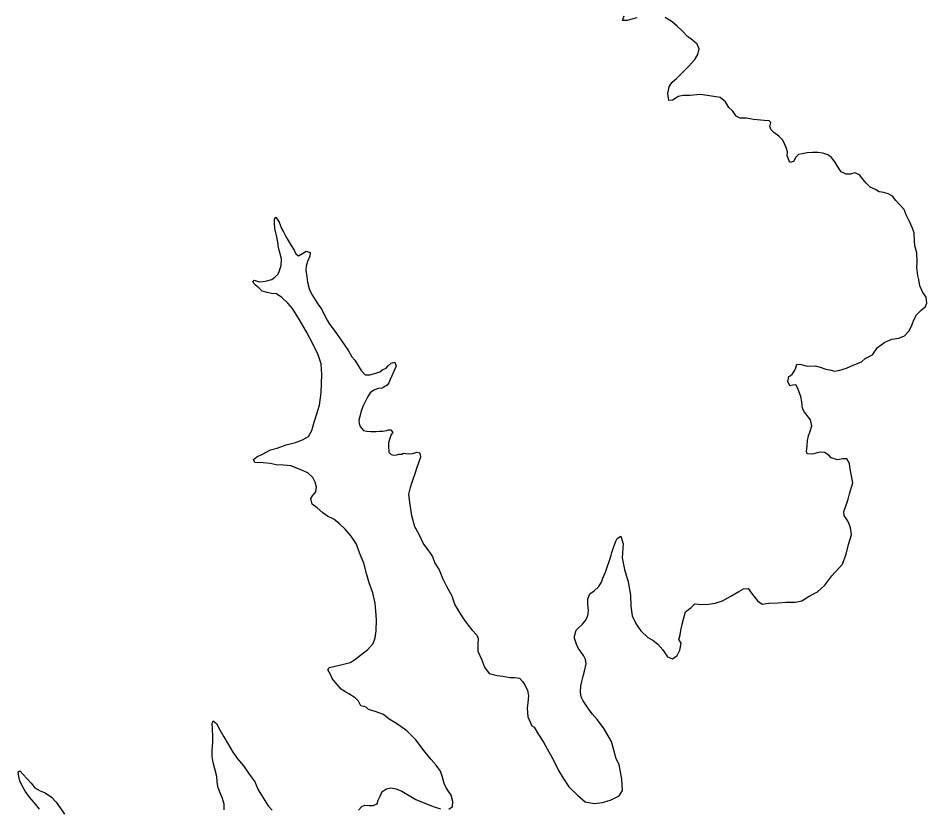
# Model space of a CAD drawing. Extents: x -939622 to -934245, y 1383184 to 1385301.
# Drawn here: x -935548.06 to -935536.3, y 1384300.79 to 1384311.04 of the extents above; entities that cross this region are included whole.
import ezdxf

# ---------------------------------------------------------------- set-up
doc = ezdxf.new("R2010")
doc.units = 0
doc.layers.add('9', color=7, linetype='Continuous')

msp = doc.modelspace()

# ---------------------------------------------------------------- linework, layer by layer
at = {"layer": '9'}
for points in [[(-935540.053, 1384311.042), (-935540.116, 1384311.023), (-935540.178, 1384311.004), (-935540.235, 1384311.007), (-935540.215, 1384311.064)], [(-935539.459, 1384310.333), (-935539.382, 1384310.409), (-935539.299, 1384310.5), (-935539.261, 1384310.563), (-935539.244, 1384310.639), (-935539.271, 1384310.698), (-935539.329, 1384310.752), (-935539.395, 1384310.799), (-935539.459, 1384310.868), (-935539.531, 1384310.93), (-935539.595, 1384310.986), (-935539.685, 1384311.045)], [(-935537.892, 1384306.542), (-935537.844, 1384306.528), (-935537.742, 1384306.532), (-935537.676, 1384306.517), (-935537.604, 1384306.491), (-935537.535, 1384306.474), (-935537.49, 1384306.465), (-935537.424, 1384306.478), (-935537.338, 1384306.503), (-935537.249, 1384306.54), (-935537.192, 1384306.564), (-935537.144, 1384306.583), (-935537.094, 1384306.625), (-935537.002, 1384306.674), (-935536.937, 1384306.768), (-935536.839, 1384306.838), (-935536.749, 1384306.878), (-935536.66, 1384306.891), (-935536.585, 1384306.922), (-935536.526, 1384306.985), (-935536.491, 1384307.058), (-935536.459, 1384307.136), (-935536.432, 1384307.191), (-935536.376, 1384307.248), (-935536.314, 1384307.3), (-935536.296, 1384307.345), (-935536.306, 1384307.42), (-935536.349, 1384307.48), (-935536.386, 1384307.569), (-935536.401, 1384307.65), (-935536.414, 1384307.704), (-935536.424, 1384307.806), (-935536.422, 1384307.878), (-935536.426, 1384307.995), (-935536.451, 1384308.088), (-935536.455, 1384308.151), (-935536.462, 1384308.256), (-935536.486, 1384308.325), (-935536.52, 1384308.403), (-935536.566, 1384308.486), (-935536.591, 1384308.558), (-935536.651, 1384308.623), (-935536.697, 1384308.674), (-935536.739, 1384308.731), (-935536.796, 1384308.76), (-935536.853, 1384308.778), (-935536.913, 1384308.786), (-935536.959, 1384308.815), (-935537.028, 1384308.848), (-935537.082, 1384308.898), (-935537.125, 1384308.949), (-935537.167, 1384309.005), (-935537.227, 1384309.032), (-935537.284, 1384309.016), (-935537.341, 1384309.013), (-935537.404, 1384309.045), (-935537.44, 1384309.099), (-935537.486, 1384309.173), (-935537.532, 1384309.23), (-935537.58, 1384309.265), (-935537.643, 1384309.286), (-935537.709, 1384309.294), (-935537.775, 1384309.294), (-935537.844, 1384309.293), (-935537.912, 1384309.28), (-935537.957, 1384309.268), (-935537.993, 1384309.234), (-935538.022, 1384309.18), (-935538.07, 1384309.167), (-935538.088, 1384309.209), (-935538.104, 1384309.251), (-935538.101, 1384309.302), (-935538.117, 1384309.359), (-935538.16, 1384309.455), (-935538.214, 1384309.505), (-935538.277, 1384309.553), (-935538.314, 1384309.591), (-935538.329, 1384309.633), (-935538.318, 1384309.684), (-935538.339, 1384309.705), (-935538.402, 1384309.71), (-935538.54, 1384309.724), (-935538.63, 1384309.741), (-935538.713, 1384309.74), (-935538.767, 1384309.764), (-935538.81, 1384309.832), (-935538.861, 1384309.88), (-935538.904, 1384309.952), (-935538.974, 1384310.008), (-935539.112, 1384310.03), (-935539.231, 1384310.047), (-935539.36, 1384310.034), (-935539.453, 1384310.036), (-935539.518, 1384310.023), (-935539.584, 1384309.975), (-935539.638, 1384309.971), (-935539.651, 1384310.061), (-935539.634, 1384310.145), (-935539.598, 1384310.203), (-935539.533, 1384310.26), (-935539.459, 1384310.333)], [(-935543.977, 1384302.637), (-935543.866, 1384302.665), (-935543.765, 1384302.69), (-935543.708, 1384302.724), (-935543.631, 1384302.785), (-935543.533, 1384302.858), (-935543.465, 1384302.934), (-935543.442, 1384303.009), (-935543.428, 1384303.099), (-935543.424, 1384303.24), (-935543.431, 1384303.354), (-935543.441, 1384303.459), (-935543.472, 1384303.591), (-935543.519, 1384303.72), (-935543.55, 1384303.843), (-935543.587, 1384303.977), (-935543.642, 1384304.109), (-935543.683, 1384304.222), (-935543.752, 1384304.324), (-935543.828, 1384304.416), (-935543.898, 1384304.481), (-935543.976, 1384304.544), (-935544.055, 1384304.585), (-935544.118, 1384304.629), (-935544.193, 1384304.692), (-935544.257, 1384304.739), (-935544.272, 1384304.814), (-935544.252, 1384304.85), (-935544.21, 1384304.899), (-935544.199, 1384304.959), (-935544.215, 1384305.025), (-935544.245, 1384305.084), (-935544.312, 1384305.144), (-935544.411, 1384305.191), (-935544.531, 1384305.238), (-935544.627, 1384305.246), (-935544.72, 1384305.248), (-935544.801, 1384305.268), (-935544.888, 1384305.276), (-935544.996, 1384305.281), (-935545.017, 1384305.32), (-935544.973, 1384305.353), (-935544.898, 1384305.387), (-935544.797, 1384305.445), (-935544.707, 1384305.467), (-935544.591, 1384305.507), (-935544.472, 1384305.538), (-935544.379, 1384305.572), (-935544.302, 1384305.618), (-935544.261, 1384305.694), (-935544.229, 1384305.802), (-935544.194, 1384305.911), (-935544.16, 1384306.022), (-935544.137, 1384306.181), (-935544.131, 1384306.422), (-935544.141, 1384306.56), (-935544.179, 1384306.673), (-935544.246, 1384306.817), (-935544.328, 1384306.972), (-935544.42, 1384307.127), (-935544.511, 1384307.276), (-935544.572, 1384307.345), (-935544.65, 1384307.416), (-935544.717, 1384307.463), (-935544.78, 1384307.469), (-935544.84, 1384307.48), (-935544.903, 1384307.498), (-935544.945, 1384307.542), (-935544.99, 1384307.575), (-935545.024, 1384307.616), (-935545.006, 1384307.641), (-935544.94, 1384307.62), (-935544.892, 1384307.624), (-935544.841, 1384307.633), (-935544.779, 1384307.649), (-935544.74, 1384307.682), (-935544.702, 1384307.716), (-935544.681, 1384307.752), (-935544.655, 1384307.83), (-935544.653, 1384307.92), (-935544.671, 1384307.983), (-935544.69, 1384308.061), (-935544.7, 1384308.139), (-935544.713, 1384308.202), (-935544.728, 1384308.253), (-935544.738, 1384308.313), (-935544.745, 1384308.379), (-935544.742, 1384308.43), (-935544.724, 1384308.457), (-935544.682, 1384308.394), (-935544.654, 1384308.311), (-935544.627, 1384308.269), (-935544.596, 1384308.209), (-935544.566, 1384308.155), (-935544.529, 1384308.09), (-935544.489, 1384308.03), (-935544.468, 1384307.985), (-935544.432, 1384307.959), (-935544.381, 1384307.989), (-935544.334, 1384308.017), (-935544.283, 1384307.999)], [(-935544.283, 1384307.999), (-935544.285, 1384307.951), (-935544.317, 1384307.882), (-935544.332, 1384307.822), (-935544.337, 1384307.77), (-935544.324, 1384307.684), (-935544.314, 1384307.615), (-935544.289, 1384307.516), (-935544.253, 1384307.444), (-935544.21, 1384307.375), (-935544.177, 1384307.328), (-935544.131, 1384307.262), (-935544.1, 1384307.199), (-935544.061, 1384307.125), (-935544.03, 1384307.071), (-935543.982, 1384307.012), (-935543.939, 1384306.952), (-935543.878, 1384306.865), (-935543.833, 1384306.797), (-935543.787, 1384306.728), (-935543.741, 1384306.648), (-935543.705, 1384306.606), (-935543.668, 1384306.549), (-935543.62, 1384306.472), (-935543.568, 1384306.415), (-935543.508, 1384306.416), (-935543.431, 1384306.438), (-935543.38, 1384306.456), (-935543.339, 1384306.484), (-935543.297, 1384306.502), (-935543.27, 1384306.532), (-935543.232, 1384306.566), (-935543.187, 1384306.581), (-935543.168, 1384306.527), (-935543.195, 1384306.47), (-935543.224, 1384306.401), (-935543.244, 1384306.353), (-935543.265, 1384306.313), (-935543.283, 1384306.283), (-935543.348, 1384306.243), (-935543.399, 1384306.237), (-935543.458, 1384306.218), (-935543.506, 1384306.182), (-935543.535, 1384306.133), (-935543.573, 1384306.058), (-935543.6, 1384306.004), (-935543.626, 1384305.931), (-935543.64, 1384305.877), (-935543.652, 1384305.829), (-935543.645, 1384305.784), (-935543.633, 1384305.745), (-935543.593, 1384305.694), (-935543.554, 1384305.686), (-935543.498, 1384305.683), (-935543.429, 1384305.681), (-935543.384, 1384305.688), (-935543.339, 1384305.688), (-935543.294, 1384305.695), (-935543.267, 1384305.701), (-935543.237, 1384305.704), (-935543.213, 1384305.668), (-935543.231, 1384305.644), (-935543.248, 1384305.59), (-935543.266, 1384305.536), (-935543.268, 1384305.491), (-935543.261, 1384305.416), (-935543.234, 1384305.383), (-935543.204, 1384305.377), (-935543.159, 1384305.378), (-935543.132, 1384305.39), (-935543.093, 1384305.39), (-935543.073, 1384305.4), (-935543.013, 1384305.394), (-935542.953, 1384305.398), (-935542.899, 1384305.413), (-935542.86, 1384305.405), (-935542.851, 1384305.351), (-935542.877, 1384305.275), (-935542.9, 1384305.215), (-935542.926, 1384305.134), (-935542.955, 1384305.047), (-935542.987, 1384304.956), (-935543.01, 1384304.869), (-935542.994, 1384304.761), (-935542.971, 1384304.593), (-935542.931, 1384304.452), (-935542.876, 1384304.351), (-935542.815, 1384304.222), (-935542.757, 1384304.148), (-935542.699, 1384304.061), (-935542.668, 1384303.978), (-935542.613, 1384303.891), (-935542.57, 1384303.783), (-935542.515, 1384303.676), (-935542.445, 1384303.551), (-935542.408, 1384303.437), (-935542.344, 1384303.329), (-935542.289, 1384303.243), (-935542.235, 1384303.174), (-935542.186, 1384303.112), (-935542.123, 1384303.043)], [(-935540.257, 1384304.326), (-935540.229, 1384304.228), (-935540.242, 1384304.047), (-935540.21, 1384303.895), (-935540.164, 1384303.736), (-935540.135, 1384303.562), (-935540.13, 1384303.418), (-935540.111, 1384303.292), (-935540.059, 1384303.185), (-935539.998, 1384303.098), (-935539.907, 1384303.015), (-935539.844, 1384302.98), (-935539.778, 1384302.926), (-935539.714, 1384302.852), (-935539.653, 1384302.762), (-935539.59, 1384302.739), (-935539.528, 1384302.779), (-935539.496, 1384302.848), (-935539.479, 1384302.941), (-935539.506, 1384302.989), (-935539.492, 1384303.046), (-935539.48, 1384303.106), (-935539.463, 1384303.185), (-935539.449, 1384303.251), (-935539.42, 1384303.347), (-935539.346, 1384303.402), (-935539.302, 1384303.451), (-935539.212, 1384303.439), (-935539.125, 1384303.443), (-935539.038, 1384303.456), (-935538.943, 1384303.49), (-935538.836, 1384303.548), (-935538.729, 1384303.609), (-935538.672, 1384303.643), (-935538.609, 1384303.647), (-935538.567, 1384303.587), (-935538.518, 1384303.528), (-935538.488, 1384303.489), (-935538.428, 1384303.444), (-935538.344, 1384303.46), (-935538.221, 1384303.462), (-935538.123, 1384303.472), (-935538.003, 1384303.47), (-935537.916, 1384303.489), (-935537.821, 1384303.547), (-935537.714, 1384303.605), (-935537.619, 1384303.69), (-935537.525, 1384303.814), (-935537.389, 1384303.962), (-935537.342, 1384304.092), (-935537.311, 1384304.218), (-935537.273, 1384304.342), (-935537.283, 1384304.432), (-935537.311, 1384304.507), (-935537.341, 1384304.554), (-935537.365, 1384304.593), (-935537.369, 1384304.644), (-935537.346, 1384304.713), (-935537.317, 1384304.807), (-935537.297, 1384304.873), (-935537.271, 1384304.96), (-935537.256, 1384305.018), (-935537.272, 1384305.107), (-935537.288, 1384305.194), (-935537.298, 1384305.266), (-935537.331, 1384305.326), (-935537.382, 1384305.326), (-935537.454, 1384305.316), (-935537.535, 1384305.342), (-935537.562, 1384305.372), (-935537.62, 1384305.41), (-935537.667, 1384305.416), (-935537.715, 1384305.406), (-935537.778, 1384305.388), (-935537.844, 1384305.393), (-935537.856, 1384305.423), (-935537.848, 1384305.498), (-935537.84, 1384305.564), (-935537.828, 1384305.624), (-935537.805, 1384305.687), (-935537.785, 1384305.757), (-935537.804, 1384305.832), (-935537.846, 1384305.888), (-935537.879, 1384305.93), (-935537.907, 1384305.978), (-935537.917, 1384306.065), (-935537.927, 1384306.134), (-935537.951, 1384306.193), (-935537.967, 1384306.238), (-935537.994, 1384306.286), (-935538.03, 1384306.28), (-935538.072, 1384306.273), (-935538.096, 1384306.33), (-935538.085, 1384306.393), (-935538.064, 1384306.402), (-935538.034, 1384306.43), (-935538.008, 1384306.469), (-935537.993, 1384306.508), (-935537.979, 1384306.553), (-935537.922, 1384306.551), (-935537.892, 1384306.542)], [(-935542.123, 1384303.043), (-935542.107, 1384303.002), (-935542.112, 1384302.933), (-935542.111, 1384302.836), (-935542.065, 1384302.732), (-935542.022, 1384302.627), (-935541.965, 1384302.547), (-935541.86, 1384302.521), (-935541.785, 1384302.513), (-935541.692, 1384302.495), (-935541.632, 1384302.496), (-935541.569, 1384302.488), (-935541.529, 1384302.437), (-935541.499, 1384302.392), (-935541.468, 1384302.327), (-935541.453, 1384302.258), (-935541.464, 1384302.165), (-935541.472, 1384302.098), (-935541.465, 1384301.987), (-935541.41, 1384301.868), (-935541.383, 1384301.853), (-935541.325, 1384301.758), (-935541.258, 1384301.659), (-935541.191, 1384301.534), (-935541.133, 1384301.435), (-935541.065, 1384301.292), (-935541.004, 1384301.19), (-935540.934, 1384301.077), (-935540.819, 1384300.97), (-935540.72, 1384300.884), (-935540.603, 1384300.861), (-935540.495, 1384300.877), (-935540.382, 1384300.912), (-935540.281, 1384300.964), (-935540.236, 1384301.03), (-935540.244, 1384301.177), (-935540.282, 1384301.369), (-935540.319, 1384301.441), (-935540.381, 1384301.665), (-935540.482, 1384301.844), (-935540.564, 1384301.952), (-935540.63, 1384302.023), (-935540.673, 1384302.083), (-935540.703, 1384302.127), (-935540.746, 1384302.193), (-935540.773, 1384302.244), (-935540.783, 1384302.304), (-935540.778, 1384302.388), (-935540.763, 1384302.445), (-935540.746, 1384302.511), (-935540.729, 1384302.577), (-935540.709, 1384302.671), (-935540.718, 1384302.728), (-935540.743, 1384302.781), (-935540.773, 1384302.823), (-935540.81, 1384302.877), (-935540.834, 1384302.925), (-935540.859, 1384303.005), (-935540.859, 1384303.032), (-935540.839, 1384303.108), (-935540.81, 1384303.135), (-935540.753, 1384303.187), (-935540.715, 1384303.232), (-935540.692, 1384303.283), (-935540.683, 1384303.319), (-935540.677, 1384303.364), (-935540.681, 1384303.403), (-935540.687, 1384303.445), (-935540.685, 1384303.514), (-935540.659, 1384303.578), (-935540.602, 1384303.617), (-935540.543, 1384303.675), (-935540.511, 1384303.729), (-935540.49, 1384303.781), (-935540.458, 1384303.859), (-935540.432, 1384303.937), (-935540.409, 1384303.998), (-935540.386, 1384304.079), (-935540.374, 1384304.115), (-935540.354, 1384304.181), (-935540.322, 1384304.26), (-935540.307, 1384304.296), (-935540.257, 1384304.326)], [(-935542.485, 1384300.788), (-935542.44, 1384300.822), (-935542.435, 1384300.891), (-935542.454, 1384300.969), (-935542.493, 1384301.025), (-935542.524, 1384301.073), (-935542.548, 1384301.121), (-935542.567, 1384301.205), (-935542.595, 1384301.282), (-935542.652, 1384301.36), (-935542.716, 1384301.431), (-935542.792, 1384301.53), (-935542.913, 1384301.687), (-935543.031, 1384301.806), (-935543.164, 1384301.901), (-935543.26, 1384301.957), (-935543.333, 1384302.016), (-935543.441, 1384302.054), (-935543.525, 1384302.08), (-935543.558, 1384302.11), (-935543.627, 1384302.127), (-935543.655, 1384302.19), (-935543.7, 1384302.232), (-935543.781, 1384302.282), (-935543.821, 1384302.306), (-935543.881, 1384302.344), (-935543.938, 1384302.409), (-935543.996, 1384302.484), (-935544.018, 1384302.532), (-935544.054, 1384302.594), (-935544.037, 1384302.625), (-935543.977, 1384302.637)], [(-935545.397, 1384300.779), (-935545.394, 1384300.854), (-935545.416, 1384300.926), (-935545.447, 1384301.001), (-935545.471, 1384301.067), (-935545.484, 1384301.139), (-935545.488, 1384301.211), (-935545.516, 1384301.31), (-935545.538, 1384301.393), (-935545.551, 1384301.471), (-935545.552, 1384301.555), (-935545.541, 1384301.652), (-935545.541, 1384301.727), (-935545.548, 1384301.829), (-935545.552, 1384301.898), (-935545.538, 1384301.934), (-935545.495, 1384301.898), (-935545.45, 1384301.818), (-935545.398, 1384301.728), (-935545.343, 1384301.63), (-935545.282, 1384301.528), (-935545.221, 1384301.442), (-935545.145, 1384301.349), (-935545.081, 1384301.257), (-935544.999, 1384301.144), (-935544.953, 1384301.042), (-935544.892, 1384300.935), (-935544.826, 1384300.833), (-935544.774, 1384300.777)], [(-935547.788, 1384300.791), (-935547.855, 1384300.877), (-935547.915, 1384300.946), (-935547.973, 1384301.023), (-935548.013, 1384301.092), (-935548.04, 1384301.155), (-935548.056, 1384301.212), (-935548.063, 1384301.275), (-935548.039, 1384301.287), (-935547.996, 1384301.239), (-935547.951, 1384301.186), (-935547.896, 1384301.126), (-935547.848, 1384301.067), (-935547.779, 1384301.025), (-935547.715, 1384301.002), (-935547.631, 1384300.943), (-935547.571, 1384300.88), (-935547.519, 1384300.806), (-935547.461, 1384300.725)], [(-935543.655, 1384300.776), (-935543.613, 1384300.825), (-935543.575, 1384300.84), (-935543.518, 1384300.838), (-935543.467, 1384300.838), (-935543.416, 1384300.86), (-935543.399, 1384300.908), (-935543.375, 1384300.956), (-935543.349, 1384301.019), (-935543.295, 1384301.053), (-935543.236, 1384301.066), (-935543.167, 1384301.054), (-935543.095, 1384301.022), (-935542.914, 1384300.916), (-935542.797, 1384300.869), (-935542.676, 1384300.819), (-935542.595, 1384300.793)]]:
    msp.add_lwpolyline(points, dxfattribs=at)

doc.saveas('drawing.dxf')
